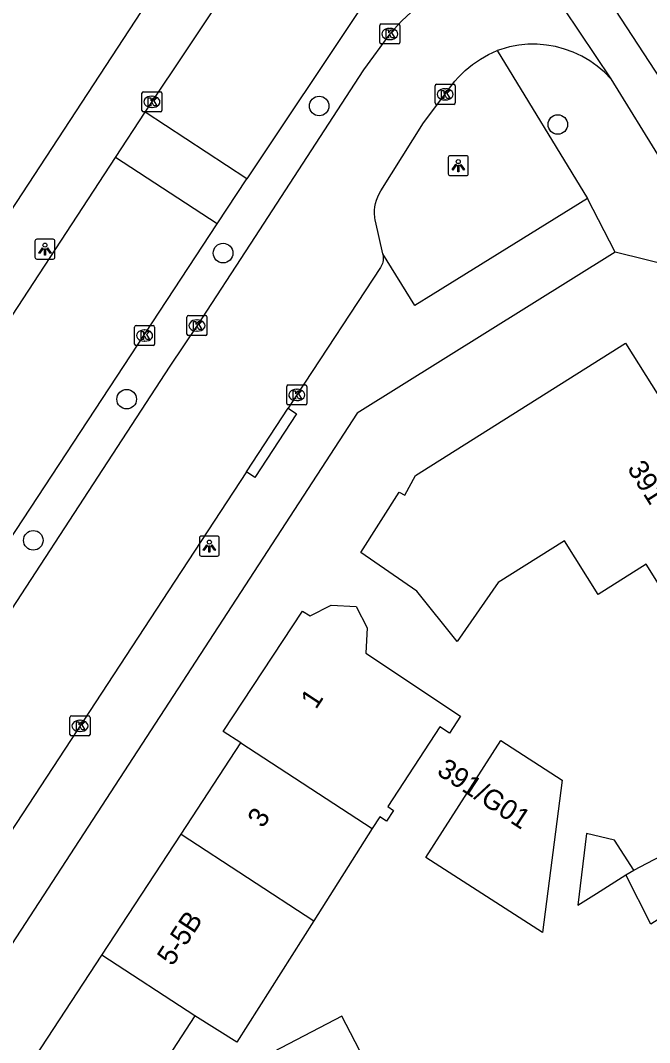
# Model space of a CAD drawing. Extents: x 159280 to 160375, y 384531 to 385872.
# Drawn here: x 160137.4 to 160168.8, y 385011.2 to 385062.3 of the extents above; entities that cross this region are included whole.
import ezdxf

# ---------------------------------------------------------------- set-up
doc = ezdxf.new("R2010")
doc.units = 0
for name, color, linetype in [('IMGEO_Boom', 7, 'Continuous'), ('IMGEO_Fietspad_gesloten', 7, 'Continuous'), ('IMGEO_Kolk', 7, 'Continuous'), ('IMGEO_Lichtpunt', 7, 'Continuous'), ('IMGEO_Pand', 7, 'Continuous'), ('IMGEO_Pand_nummerreeks', 7, 'Continuous'), ('IMGEO_Rijbaan_lokaal_open', 7, 'Continuous'), ('IMGEO_Rijbaan_regionaal_gesloten', 7, 'Continuous'), ('IMGEO_Voetpad_open', 7, 'Continuous')]:
    doc.layers.add(name, color=color, linetype=linetype)

msp = doc.modelspace()

# ---------------------------------------------------------------- linework, layer by layer
at = {"layer": 'IMGEO_Boom'}
for centre in [(160152.309, 385058.012), (160164.228, 385057.09), (160147.511, 385050.667), (160142.694, 385043.371), (160138.03, 385036.323)]:
    msp.add_circle(centre, 0.489, dxfattribs=at)
at = {"layer": 'IMGEO_Fietspad_gesloten'}
msp.add_lwpolyline([(160166.876, 385059.364), (160179.615, 385038.726), (160198.505, 385008.409), (160203.781, 385000), (160214.678, 384982.63), (160251.676, 384923.535), (160258.549, 384912.567), (160259.224, 384911.491)], dxfattribs=at)
at = {"layer": 'IMGEO_Kolk'}
for p, q in [((160155.41, 385062.11), (160156.262, 385062.11)), ((160155.335, 385061.184), (160155.335, 385062.036)), ((160155.823, 385061.89), (160155.848, 385061.89)), ((160156.336, 385062.036), (160156.336, 385061.184)), ((160156.262, 385061.11), (160155.41, 385061.11)), ((160155.846, 385061.33), (160155.821, 385061.33)), ((160158.1, 385058.169), (160158.1, 385059.021)), ((160158.175, 385059.095), (160159.027, 385059.095)), ((160159.101, 385059.021), (160159.101, 385058.169)), ((160143.455, 385057.795), (160143.455, 385058.647)), ((160143.53, 385058.721), (160144.382, 385058.721)), ((160143.943, 385058.501), (160143.968, 385058.501)), ((160144.456, 385058.647), (160144.456, 385057.795)), ((160158.588, 385058.875), (160158.613, 385058.875)), ((160159.027, 385058.095), (160158.175, 385058.095)), ((160158.611, 385058.315), (160158.586, 385058.315)), ((160144.382, 385057.721), (160143.53, 385057.721)), ((160143.966, 385057.941), (160143.941, 385057.941)), ((160145.705, 385046.624), (160145.705, 385047.476)), ((160145.78, 385047.55), (160146.632, 385047.55)), ((160146.193, 385047.33), (160146.218, 385047.33)), ((160146.706, 385047.476), (160146.706, 385046.624)), ((160143.09, 385046.123), (160143.09, 385046.975)), ((160143.165, 385047.049), (160144.017, 385047.049)), ((160143.578, 385046.829), (160143.603, 385046.829)), ((160144.091, 385046.975), (160144.091, 385046.123)), ((160146.216, 385046.77), (160146.191, 385046.77)), ((160143.601, 385046.269), (160143.576, 385046.269)), ((160146.632, 385046.55), (160145.78, 385046.55)), ((160144.017, 385046.049), (160143.165, 385046.049)), ((160150.689, 385043.159), (160150.689, 385044.011)), ((160150.764, 385044.085), (160151.616, 385044.085)), ((160151.177, 385043.865), (160151.202, 385043.865)), ((160151.69, 385044.011), (160151.69, 385043.159)), ((160151.2, 385043.305), (160151.175, 385043.305)), ((160151.616, 385043.085), (160150.764, 385043.085)), ((160139.862, 385026.632), (160139.862, 385027.484)), ((160139.937, 385027.558), (160140.789, 385027.558)), ((160140.863, 385027.484), (160140.863, 385026.632)), ((160140.35, 385027.338), (160140.375, 385027.338)), ((160140.789, 385026.558), (160139.937, 385026.558)), ((160140.373, 385026.778), (160140.348, 385026.778))]:
    msp.add_line(p, q, dxfattribs=at)
for points in [[(160155.41, 385062.11), (160156.262, 385062.11)], [(160155.335, 385061.184), (160155.335, 385062.036)], [(160155.656, 385061.81), (160155.779, 385061.81), (160155.779, 385061.659), (160155.909, 385061.81), (160156.073, 385061.81), (160155.927, 385061.659), (160156.08, 385061.41), (160155.928, 385061.41), (160155.843, 385061.574), (160155.779, 385061.507), (160155.779, 385061.41), (160155.656, 385061.41), (160155.656, 385061.81)], [(160156.336, 385062.036), (160156.336, 385061.184)], [(160156.262, 385061.11), (160155.41, 385061.11)], [(160158.1, 385058.169), (160158.1, 385059.021)], [(160158.175, 385059.095), (160159.027, 385059.095)], [(160159.101, 385059.021), (160159.101, 385058.169)], [(160143.455, 385057.795), (160143.455, 385058.647)], [(160143.53, 385058.721), (160144.382, 385058.721)], [(160144.456, 385058.647), (160144.456, 385057.795)], [(160158.421, 385058.795), (160158.544, 385058.795), (160158.544, 385058.644), (160158.674, 385058.795), (160158.838, 385058.795), (160158.692, 385058.644), (160158.845, 385058.395), (160158.693, 385058.395), (160158.608, 385058.559), (160158.544, 385058.492), (160158.544, 385058.395), (160158.421, 385058.395), (160158.421, 385058.795)], [(160143.776, 385058.421), (160143.899, 385058.421), (160143.899, 385058.27), (160144.029, 385058.421), (160144.193, 385058.421), (160144.047, 385058.27), (160144.2, 385058.021), (160144.048, 385058.021), (160143.963, 385058.185), (160143.899, 385058.118), (160143.899, 385058.021), (160143.776, 385058.021), (160143.776, 385058.421)], [(160159.027, 385058.095), (160158.175, 385058.095)], [(160144.382, 385057.721), (160143.53, 385057.721)], [(160145.705, 385046.624), (160145.705, 385047.476)], [(160145.78, 385047.55), (160146.632, 385047.55)], [(160146.706, 385047.476), (160146.706, 385046.624)], [(160143.09, 385046.123), (160143.09, 385046.975)], [(160143.165, 385047.049), (160144.017, 385047.049)], [(160143.411, 385046.749), (160143.534, 385046.749), (160143.534, 385046.598), (160143.664, 385046.749), (160143.828, 385046.749), (160143.682, 385046.598), (160143.835, 385046.349), (160143.683, 385046.349), (160143.598, 385046.513), (160143.534, 385046.446), (160143.534, 385046.349), (160143.411, 385046.349), (160143.411, 385046.749)], [(160144.091, 385046.975), (160144.091, 385046.123)], [(160146.026, 385047.25), (160146.149, 385047.25), (160146.149, 385047.099), (160146.279, 385047.25), (160146.443, 385047.25), (160146.297, 385047.099), (160146.45, 385046.85), (160146.298, 385046.85), (160146.213, 385047.014), (160146.149, 385046.947), (160146.149, 385046.85), (160146.026, 385046.85), (160146.026, 385047.25)], [(160146.632, 385046.55), (160145.78, 385046.55)], [(160144.017, 385046.049), (160143.165, 385046.049)], [(160150.689, 385043.159), (160150.689, 385044.011)], [(160150.764, 385044.085), (160151.616, 385044.085)], [(160151.01, 385043.785), (160151.133, 385043.785), (160151.133, 385043.634), (160151.263, 385043.785), (160151.427, 385043.785), (160151.281, 385043.634), (160151.434, 385043.385), (160151.282, 385043.385), (160151.197, 385043.549), (160151.133, 385043.482), (160151.133, 385043.385), (160151.01, 385043.385), (160151.01, 385043.785)], [(160151.69, 385044.011), (160151.69, 385043.159)], [(160151.616, 385043.085), (160150.764, 385043.085)], [(160139.862, 385026.632), (160139.862, 385027.484)], [(160139.937, 385027.558), (160140.789, 385027.558)], [(160140.863, 385027.484), (160140.863, 385026.632)], [(160140.183, 385027.258), (160140.306, 385027.258), (160140.306, 385027.107), (160140.436, 385027.258), (160140.6, 385027.258), (160140.454, 385027.107), (160140.607, 385026.858), (160140.455, 385026.858), (160140.37, 385027.022), (160140.306, 385026.955), (160140.306, 385026.858), (160140.183, 385026.858), (160140.183, 385027.258)], [(160140.789, 385026.558), (160139.937, 385026.558)]]:
    msp.add_lwpolyline(points, dxfattribs=at)
for centre, start, end in [((160155.412, 385062.034), 91.552, 178.448), ((160155.412, 385062.034), 91.552, 178.448), ((160156.26, 385062.034), 1.552, 88.448), ((160156.26, 385062.034), 1.552, 88.448), ((160155.412, 385061.186), 181.552, 268.448), ((160155.412, 385061.186), 181.552, 268.448), ((160156.26, 385061.186), 271.552, 358.448), ((160156.26, 385061.186), 271.552, 358.448), ((160158.177, 385059.019), 91.552, 178.448), ((160158.177, 385059.019), 91.552, 178.448), ((160159.025, 385059.019), 1.552, 88.448), ((160159.025, 385059.019), 1.552, 88.448), ((160143.532, 385058.645), 91.552, 178.448), ((160143.532, 385058.645), 91.552, 178.448), ((160144.38, 385058.645), 1.552, 88.448), ((160144.38, 385058.645), 1.552, 88.448), ((160158.177, 385058.171), 181.552, 268.448), ((160158.177, 385058.171), 181.552, 268.448), ((160159.025, 385058.171), 271.552, 358.448), ((160159.025, 385058.171), 271.552, 358.448), ((160143.532, 385057.797), 181.552, 268.448), ((160143.532, 385057.797), 181.552, 268.448), ((160144.38, 385057.797), 271.552, 358.448), ((160144.38, 385057.797), 271.552, 358.448), ((160145.782, 385047.474), 91.552, 178.448), ((160145.782, 385047.474), 91.552, 178.448), ((160146.63, 385047.474), 1.552, 88.448), ((160146.63, 385047.474), 1.552, 88.448), ((160143.167, 385046.973), 91.552, 178.448), ((160143.167, 385046.973), 91.552, 178.448), ((160144.015, 385046.973), 1.552, 88.448), ((160144.015, 385046.973), 1.552, 88.448), ((160145.782, 385046.626), 181.552, 268.448), ((160145.782, 385046.626), 181.552, 268.448), ((160146.63, 385046.626), 271.552, 358.448), ((160146.63, 385046.626), 271.552, 358.448), ((160143.167, 385046.125), 181.552, 268.448), ((160143.167, 385046.125), 181.552, 268.448), ((160144.015, 385046.125), 271.552, 358.448), ((160144.015, 385046.125), 271.552, 358.448), ((160150.766, 385044.009), 91.552, 178.448), ((160150.766, 385044.009), 91.552, 178.448), ((160151.614, 385044.009), 1.552, 88.448), ((160151.614, 385044.009), 1.552, 88.448), ((160150.766, 385043.161), 181.552, 268.448), ((160150.766, 385043.161), 181.552, 268.448), ((160151.614, 385043.161), 271.552, 358.448), ((160151.614, 385043.161), 271.552, 358.448), ((160139.939, 385027.482), 91.552, 178.448), ((160139.939, 385027.482), 91.552, 178.448), ((160140.787, 385027.482), 1.552, 88.448), ((160140.787, 385027.482), 1.552, 88.448), ((160139.939, 385026.634), 181.552, 268.448), ((160139.939, 385026.634), 181.552, 268.448), ((160140.787, 385026.634), 271.552, 358.448), ((160140.787, 385026.634), 271.552, 358.448)]:
    msp.add_arc(centre, 0.0765, start, end, dxfattribs=at)
for centre, major_axis, ratio, start_param, end_param in [((160155.822, 385061.61), (-0.387, 0.002), 0.722429, 4.712389, 7.853982), ((160155.847, 385061.61), (-0.39, 0.002), 0.717154, 1.570796, 4.712389), ((160143.942, 385058.221), (-0.387, 0.002), 0.722429, 4.712389, 7.853982), ((160143.967, 385058.221), (-0.39, 0.002), 0.717154, 1.570796, 4.712389), ((160158.587, 385058.595), (-0.387, 0.002), 0.722429, 4.712389, 7.853982), ((160158.612, 385058.595), (-0.39, 0.002), 0.717154, 1.570796, 4.712389), ((160146.192, 385047.05), (-0.387, 0.002), 0.722429, 4.712389, 7.853982), ((160146.217, 385047.05), (-0.39, 0.002), 0.717154, 1.570796, 4.712389), ((160143.577, 385046.549), (-0.387, 0.002), 0.722429, 4.712389, 7.853982), ((160143.602, 385046.549), (-0.39, 0.002), 0.717154, 1.570796, 4.712389), ((160151.176, 385043.585), (-0.387, 0.002), 0.722429, 4.712389, 7.853982), ((160151.201, 385043.585), (-0.39, 0.002), 0.717154, 1.570796, 4.712389), ((160140.349, 385027.058), (-0.387, 0.002), 0.722429, 4.712389, 7.853982), ((160140.374, 385027.058), (-0.39, 0.002), 0.717154, 1.570796, 4.712389)]:
    msp.add_ellipse(centre, major_axis=major_axis, ratio=ratio, start_param=start_param, end_param=end_param, dxfattribs=at)
at = {"layer": 'IMGEO_Lichtpunt'}
for p, q in [((160158.76, 385055.436), (160158.76, 385054.629)), ((160158.76, 385055.436), (160158.76, 385054.629)), ((160159.662, 385055.531), (160158.854, 385055.531)), ((160159.662, 385055.531), (160158.854, 385055.531)), ((160159.756, 385054.629), (160159.756, 385055.436)), ((160159.756, 385054.629), (160159.756, 385055.436)), ((160158.854, 385054.535), (160159.662, 385054.535)), ((160158.854, 385054.535), (160159.662, 385054.535)), ((160139.015, 385051.362), (160138.207, 385051.362)), ((160139.015, 385051.362), (160138.207, 385051.362)), ((160138.113, 385051.267), (160138.113, 385050.46)), ((160138.113, 385051.267), (160138.113, 385050.46)), ((160139.109, 385050.46), (160139.109, 385051.267)), ((160139.109, 385050.46), (160139.109, 385051.267)), ((160138.207, 385050.366), (160139.015, 385050.366)), ((160138.207, 385050.366), (160139.015, 385050.366)), ((160146.325, 385036.437), (160146.325, 385035.63)), ((160146.325, 385036.437), (160146.325, 385035.63)), ((160147.227, 385036.532), (160146.419, 385036.532)), ((160147.227, 385036.532), (160146.419, 385036.532)), ((160147.321, 385035.63), (160147.321, 385036.437)), ((160147.321, 385035.63), (160147.321, 385036.437)), ((160146.419, 385035.536), (160147.227, 385035.536)), ((160146.419, 385035.536), (160147.227, 385035.536))]:
    msp.add_line(p, q, dxfattribs=at)
for points in [[(160159.134, 385055.1), (160159.173, 385055.072), (160158.985, 385054.81), (160158.947, 385054.837), (160159.134, 385055.1)], [(160159.236, 385055.052), (160159.283, 385055.052), (160159.283, 385054.73), (160159.236, 385054.73), (160159.236, 385055.052)], [(160159.346, 385055.072), (160159.384, 385055.099), (160159.571, 385054.837), (160159.532, 385054.809), (160159.346, 385055.072)], [(160138.487, 385050.931), (160138.526, 385050.903), (160138.338, 385050.641), (160138.3, 385050.668), (160138.487, 385050.931)], [(160138.589, 385050.883), (160138.636, 385050.883), (160138.636, 385050.561), (160138.589, 385050.561), (160138.589, 385050.883)], [(160138.699, 385050.903), (160138.737, 385050.93), (160138.924, 385050.668), (160138.885, 385050.64), (160138.699, 385050.903)], [(160146.699, 385036.101), (160146.738, 385036.073), (160146.55, 385035.811), (160146.512, 385035.838), (160146.699, 385036.101)], [(160146.801, 385036.053), (160146.848, 385036.053), (160146.848, 385035.731), (160146.801, 385035.731), (160146.801, 385036.053)], [(160146.911, 385036.073), (160146.949, 385036.1), (160147.136, 385035.838), (160147.097, 385035.81), (160146.911, 385036.073)]]:
    msp.add_lwpolyline(points, dxfattribs=at)
for centre in [(160159.259, 385055.234), (160138.612, 385051.065), (160146.824, 385036.235)]:
    msp.add_circle(centre, 0.0994, dxfattribs=at)
for centre, start, end in [((160158.854, 385055.436), 90, 180), ((160158.854, 385055.436), 90, 180), ((160159.662, 385055.436), 0, 90), ((160159.662, 385055.436), 0, 90), ((160158.854, 385054.629), 180, 270), ((160158.854, 385054.629), 180, 270), ((160159.662, 385054.629), 270, 0), ((160159.662, 385054.629), 270, 360), ((160138.207, 385051.267), 90, 180), ((160138.207, 385051.267), 90, 180), ((160139.015, 385051.267), 0, 90), ((160139.015, 385051.267), 0, 90), ((160138.207, 385050.46), 180, 270), ((160138.207, 385050.46), 180, 270), ((160139.015, 385050.46), 270, 0), ((160139.015, 385050.46), 270, 360), ((160146.419, 385036.437), 90, 180), ((160146.419, 385036.437), 90, 180), ((160147.227, 385036.437), 0, 90), ((160147.227, 385036.437), 0, 90), ((160146.419, 385035.63), 180, 270), ((160146.419, 385035.63), 180, 270), ((160147.227, 385035.63), 270, 0), ((160147.227, 385035.63), 270, 360)]:
    msp.add_arc(centre, 0.0946, start, end, dxfattribs=at)
at = {"layer": 'IMGEO_Pand'}
for points in [[(160171.398, 385032.906), (160170.423, 385032.293), (160168.639, 385035.131), (160166.238, 385033.622), (160164.557, 385036.297), (160161.253, 385034.219), (160159.21, 385031.267), (160157.195, 385033.78), (160154.392, 385035.721), (160156.308, 385038.735), (160156.594, 385038.584), (160157.113, 385039.568), (160167.612, 385046.169), (160174.632, 385035.003), (160173.965, 385034.583), (160173.752, 385033.648), (160172.259, 385032.71), (160171.398, 385032.906)], [(160148.398, 385026.218), (160147.519, 385026.783), (160151.48, 385032.793), (160151.86, 385032.545), (160152.911, 385033.079), (160154.163, 385033.012), (160154.705, 385031.946), (160154.638, 385030.692), (160159.364, 385027.536), (160158.819, 385026.7), (160158.336, 385027.014), (160155.74, 385023.027), (160156.028, 385022.839), (160155.671, 385022.291), (160155.332, 385022.512), (160154.96, 385021.927)], [(160145.409, 385021.657), (160148.398, 385026.218)], [(160148.398, 385026.218), (160154.96, 385021.927)], [(160157.637, 385020.49), (160161.389, 385026.321), (160164.453, 385024.349), (160163.467, 385016.739), (160157.637, 385020.49)], [(160154.96, 385021.927), (160152.037, 385017.321)], [(160141.448, 385015.616), (160145.409, 385021.657)], [(160145.409, 385021.657), (160152.037, 385017.321)], [(160168.025, 385019.859), (160167.065, 385021.358), (160165.665, 385021.688), (160165.224, 385018.103), (160166.158, 385018.688), (160167.632, 385019.612)], [(160168.025, 385019.859), (160169.707, 385020.733), (160171.075, 385018.551), (160168.879, 385017.156), (160167.632, 385019.612)], [(160167.632, 385019.612), (160168.025, 385019.859)], [(160152.037, 385017.321), (160148.191, 385011.262), (160146.095, 385012.574)], [(160146.095, 385012.574), (160140.371, 385003.78), (160139.879, 385004.1), (160135.688, 385006.828), (160141.448, 385015.616)], [(160146.095, 385012.574), (160141.448, 385015.616)], [(160149.259, 385010.378), (160151.7, 385008.971), (160154.536, 385010.452), (160153.435, 385012.559), (160149.259, 385010.378)]]:
    msp.add_lwpolyline(points, dxfattribs=at)
at = {"layer": 'IMGEO_Rijbaan_lokaal_open'}
for points in [[(160143.614, 385057.697), (160150.39, 385067.856)], [(160157.661, 385067.405), (160155.583, 385064.768), (160154.376, 385062.876), (160148.7, 385054.372)], [(160162.188, 385066.374), (160166.876, 385059.364)], [(160159.42, 385064.591), (160158.359, 385063.906), (160157.362, 385063.129), (160156.44, 385062.266), (160155.838, 385061.61), (160154.527, 385059.822), (160148.859, 385051.12), (160146.207, 385047.049), (160144.846, 385045.023), (160133.088, 385027.003)], [(160166.876, 385059.364), (160166.553, 385059.696), (160166.201, 385059.998), (160165.823, 385060.267), (160165.423, 385060.501), (160165.004, 385060.699), (160164.569, 385060.858), (160164.121, 385060.978), (160163.665, 385061.057), (160163.203, 385061.096), (160162.739, 385061.093), (160162.278, 385061.048), (160161.822, 385060.963), (160161.376, 385060.837), (160161.206, 385060.777)], [(160155.481, 385050.638), (160155.122, 385052.261), (160155.114, 385052.295), (160155.085, 385052.465), (160155.071, 385052.636), (160155.073, 385052.808), (160155.09, 385052.979), (160155.122, 385053.148), (160155.169, 385053.313), (160155.231, 385053.474), (160155.307, 385053.628), (160155.396, 385053.775), (160157.521, 385057.176), (160159.093, 385059.26), (160159.267, 385059.457), (160159.605, 385059.788), (160159.97, 385060.088), (160160.361, 385060.354), (160160.774, 385060.585), (160161.206, 385060.777)], [(160142.142, 385055.446), (160143.614, 385057.697)], [(160148.7, 385054.372), (160143.614, 385057.697)], [(160125.058, 385029.284), (160125.345, 385029.709), (160125.56, 385030.091), (160142.142, 385055.446)], [(160147.222, 385052.125), (160142.142, 385055.446)], [(160147.222, 385052.125), (160148.7, 385054.372)], [(160131.412, 385028.084), (160147.222, 385052.125)], [(160155.481, 385050.638), (160155.494, 385050.589), (160155.507, 385050.516), (160155.513, 385050.441), (160155.513, 385050.367), (160155.506, 385050.293), (160155.492, 385050.219), (160155.472, 385050.148), (160155.446, 385050.078), (160155.413, 385050.011), (160155.375, 385049.947), (160151.189, 385043.585), (160150.753, 385042.919)], [(160148.673, 385039.744), (160150.753, 385042.919)], [(160148.673, 385039.744), (160144.785, 385033.806), (160127.119, 385006.859)]]:
    msp.add_lwpolyline(points, dxfattribs=at)
at = {"layer": 'IMGEO_Rijbaan_regionaal_gesloten'}
msp.add_lwpolyline([(160163.754, 385067.934), (160169.345, 385059.369)], dxfattribs=at)
at = {"layer": 'IMGEO_Voetpad_open'}
for points in [[(160151.783, 385075.517), (160147.575, 385069.111), (160122.587, 385030.941)], [(160161.206, 385060.777), (160165.71, 385053.387)], [(160165.71, 385053.387), (160157.998, 385048.612), (160157.087, 385048.057), (160155.481, 385050.638)], [(160167.09, 385050.72), (160165.71, 385053.387)], [(160167.09, 385050.72), (160154.206, 385042.68), (160126.414, 385000), (160107.98, 384971.915), (160108.038, 384971.651)], [(160189.687, 385018.494), (160178.564, 385036.295), (160170.19, 385049.948), (160167.09, 385050.72)], [(160150.753, 385042.919), (160151.176, 385042.642), (160149.095, 385039.467), (160148.673, 385039.744)]]:
    msp.add_lwpolyline(points, dxfattribs=at)

# ---------------------------------------------------------------- texts
at = {"layer": 'IMGEO_Pand_nummerreeks'}
for s, rotation, p in [('391', 302.1573, (160167.671, 385039.911)), ('1', 56.6124, (160152.15, 385027.848)), ('391/G01', 326.7683, (160158.133, 385024.665)), ('3', 56.7616, (160149.496, 385021.91)), ('5-5B', 56.7477, (160144.979, 385015.019))]:
    msp.add_text(s, height=1, rotation=rotation, dxfattribs=at).set_placement(p)

doc.saveas('drawing.dxf')
